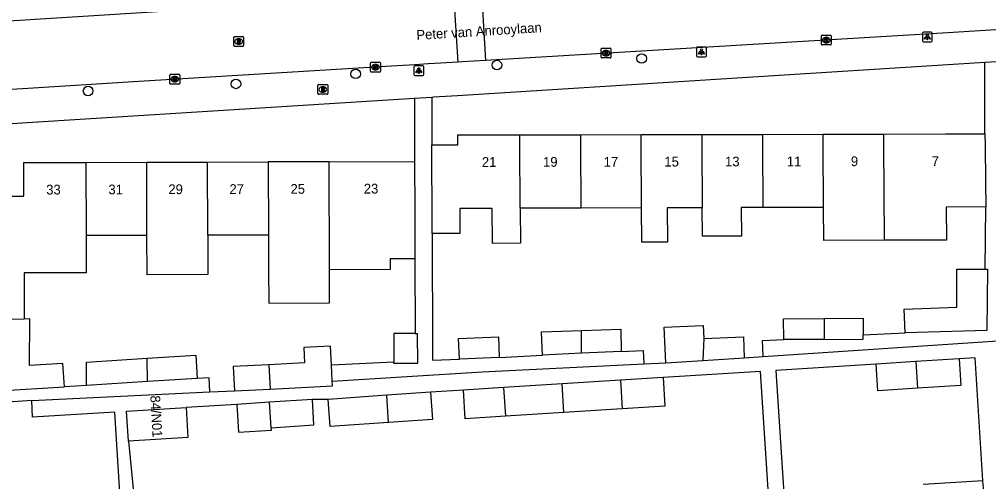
# Model space of a CAD drawing. Extents: x 159053 to 160041, y 380450 to 381422.
# Drawn here: x 159642.7 to 159742, y 381215.4 to 381262.9 of the extents above; entities that cross this region are included whole.
import ezdxf

# ---------------------------------------------------------------- set-up
doc = ezdxf.new("R2010")
doc.units = 0
for name, color, linetype in [('IMGEO_Boom', 7, 'Continuous'), ('IMGEO_Brandkraan', 7, 'Continuous'), ('IMGEO_Kolk', 7, 'Continuous'), ('IMGEO_Lichtpunt', 7, 'Continuous'), ('IMGEO_Openbare_ruimte_label', 7, 'Continuous'), ('IMGEO_Pand', 7, 'Continuous'), ('IMGEO_Pand_nummerreeks', 7, 'Continuous'), ('IMGEO_Rijbaan_lokaal_open', 7, 'Continuous'), ('IMGEO_Rioolput', 7, 'Continuous'), ('IMGEO_Voetpad_open', 7, 'Continuous')]:
    doc.layers.add(name, color=color, linetype=linetype)

msp = doc.modelspace()

# ---------------------------------------------------------------- linework, layer by layer
at = {"layer": 'IMGEO_Boom'}
for centre in [(159691.617, 381258.173), (159706.454, 381258.846), (159677.134, 381257.267), (159664.866, 381256.24), (159649.709, 381255.515)]:
    msp.add_circle(centre, 0.489, dxfattribs=at)
at = {"layer": 'IMGEO_Brandkraan'}
for p, q in [((159673.275, 381255.248), (159673.275, 381256.1)), ((159673.35, 381256.174), (159674.202, 381256.174)), ((159673.763, 381255.954), (159673.788, 381255.954)), ((159674.276, 381256.1), (159674.276, 381255.248)), ((159674.202, 381255.174), (159673.35, 381255.174)), ((159673.786, 381255.394), (159673.761, 381255.394))]:
    msp.add_line(p, q, dxfattribs=at)
for points in [[(159673.275, 381255.248), (159673.275, 381256.1)], [(159673.35, 381256.174), (159674.202, 381256.174)], [(159673.623, 381255.874), (159673.623, 381255.474), (159673.836, 381255.474)], [(159673.854, 381255.874), (159673.623, 381255.874)], [(159673.802, 381255.793), (159673.748, 381255.793), (159673.748, 381255.717)], [(159673.748, 381255.717), (159673.801, 381255.717)], [(159673.81, 381255.641), (159673.748, 381255.641), (159673.748, 381255.56)], [(159674.276, 381256.1), (159674.276, 381255.248)], [(159674.202, 381255.174), (159673.35, 381255.174)], [(159673.748, 381255.56), (159673.81, 381255.56)]]:
    msp.add_lwpolyline(points, dxfattribs=at)
for centre, radius, start, end in [((159673.352, 381256.098), 0.0765, 91.55205, 178.44795), ((159673.352, 381256.098), 0.0765, 91.55205, 178.44795), ((159673.803, 381255.755), 0.0379, 267.82845, 90.93552), ((159673.811, 381255.6), 0.0404, 269.87594, 90.50774), ((159673.858, 381255.729), 0.145, 59.4692, 91.53667), ((159673.883, 381255.776), 0.0922, 285.51372, 58.15012), ((159673.888, 381255.584), 0.105, 301.31148, 78.98903), ((159674.2, 381256.098), 0.0765, 1.55205, 88.44795), ((159674.2, 381256.098), 0.0765, 1.55205, 88.44795), ((159673.352, 381255.25), 0.0765, 181.55205, 268.44795), ((159673.352, 381255.25), 0.0765, 181.55205, 268.44795), ((159673.842, 381255.725), 0.251, 268.66757, 293.53466), ((159674.2, 381255.25), 0.0765, 271.55205, 358.44795), ((159674.2, 381255.25), 0.0765, 271.55205, 358.44795)]:
    msp.add_arc(centre, radius, start, end, dxfattribs=at)
for centre, major_axis, ratio, start_param, end_param in [((159673.762, 381255.674), (-0.387, 0.002), 0.722429, 4.712389, 7.853982), ((159673.787, 381255.674), (-0.39, 0.002), 0.717154, 1.570796, 4.712389)]:
    msp.add_ellipse(centre, major_axis=major_axis, ratio=ratio, start_param=start_param, end_param=end_param, dxfattribs=at)
at = {"layer": 'IMGEO_Kolk'}
for p, q in [((159724.867, 381260.311), (159724.867, 381261.163)), ((159724.942, 381261.237), (159725.794, 381261.237)), ((159725.355, 381261.017), (159725.38, 381261.017)), ((159725.868, 381261.163), (159725.868, 381260.311)), ((159702.295, 381258.975), (159702.295, 381259.827)), ((159702.37, 381259.901), (159703.222, 381259.901)), ((159702.783, 381259.681), (159702.808, 381259.681)), ((159703.296, 381259.827), (159703.296, 381258.975)), ((159725.794, 381260.237), (159724.942, 381260.237)), ((159725.378, 381260.457), (159725.353, 381260.457)), ((159703.222, 381258.901), (159702.37, 381258.901)), ((159702.806, 381259.121), (159702.781, 381259.121)), ((159678.667, 381257.53), (159678.667, 381258.382)), ((159678.742, 381258.456), (159679.594, 381258.456)), ((159679.178, 381257.676), (159679.153, 381257.676)), ((159679.155, 381258.236), (159679.18, 381258.236)), ((159679.668, 381258.382), (159679.668, 381257.53)), ((159658.102, 381256.298), (159658.102, 381257.15)), ((159658.177, 381257.224), (159659.029, 381257.224)), ((159658.59, 381257.004), (159658.615, 381257.004)), ((159659.103, 381257.15), (159659.103, 381256.298)), ((159679.594, 381257.456), (159678.742, 381257.456)), ((159659.029, 381256.224), (159658.177, 381256.224)), ((159658.613, 381256.444), (159658.588, 381256.444))]:
    msp.add_line(p, q, dxfattribs=at)
for points in [[(159724.867, 381260.311), (159724.867, 381261.163)], [(159724.942, 381261.237), (159725.794, 381261.237)], [(159725.188, 381260.937), (159725.311, 381260.937), (159725.311, 381260.786), (159725.441, 381260.937), (159725.605, 381260.937), (159725.459, 381260.786), (159725.612, 381260.537), (159725.46, 381260.537), (159725.375, 381260.701), (159725.311, 381260.634), (159725.311, 381260.537), (159725.188, 381260.537), (159725.188, 381260.937)], [(159725.868, 381261.163), (159725.868, 381260.311)], [(159702.295, 381258.975), (159702.295, 381259.827)], [(159702.37, 381259.901), (159703.222, 381259.901)], [(159703.296, 381259.827), (159703.296, 381258.975)], [(159725.794, 381260.237), (159724.942, 381260.237)], [(159703.222, 381258.901), (159702.37, 381258.901)], [(159702.616, 381259.601), (159702.739, 381259.601), (159702.739, 381259.45), (159702.869, 381259.601), (159703.033, 381259.601), (159702.887, 381259.45), (159703.04, 381259.201), (159702.888, 381259.201), (159702.803, 381259.365), (159702.739, 381259.298), (159702.739, 381259.201), (159702.616, 381259.201), (159702.616, 381259.601)], [(159678.667, 381257.53), (159678.667, 381258.382)], [(159678.742, 381258.456), (159679.594, 381258.456)], [(159678.988, 381258.156), (159679.111, 381258.156), (159679.111, 381258.005), (159679.241, 381258.156), (159679.405, 381258.156), (159679.259, 381258.005), (159679.412, 381257.756), (159679.26, 381257.756), (159679.175, 381257.92), (159679.111, 381257.853), (159679.111, 381257.756), (159678.988, 381257.756), (159678.988, 381258.156)], [(159679.668, 381258.382), (159679.668, 381257.53)], [(159658.102, 381256.298), (159658.102, 381257.15)], [(159658.177, 381257.224), (159659.029, 381257.224)], [(159658.423, 381256.924), (159658.546, 381256.924), (159658.546, 381256.773), (159658.676, 381256.924), (159658.84, 381256.924), (159658.694, 381256.773), (159658.847, 381256.524), (159658.695, 381256.524), (159658.61, 381256.688), (159658.546, 381256.621), (159658.546, 381256.524), (159658.423, 381256.524), (159658.423, 381256.924)], [(159659.103, 381257.15), (159659.103, 381256.298)], [(159679.594, 381257.456), (159678.742, 381257.456)], [(159659.029, 381256.224), (159658.177, 381256.224)]]:
    msp.add_lwpolyline(points, dxfattribs=at)
for centre, start, end in [((159724.944, 381261.161), 91.55205, 178.44795), ((159724.944, 381261.161), 91.55205, 178.44795), ((159725.792, 381261.161), 1.55205, 88.44795), ((159725.792, 381261.161), 1.55205, 88.44795), ((159702.372, 381259.825), 91.55205, 178.44795), ((159702.372, 381259.825), 91.55205, 178.44795), ((159703.22, 381259.825), 1.55205, 88.44795), ((159703.22, 381259.825), 1.55205, 88.44795), ((159724.944, 381260.313), 181.55205, 268.44795), ((159724.944, 381260.313), 181.55205, 268.44795), ((159725.792, 381260.313), 271.55205, 358.44795), ((159725.792, 381260.313), 271.55205, 358.44795), ((159702.372, 381258.977), 181.55205, 268.44795), ((159702.372, 381258.977), 181.55205, 268.44795), ((159703.22, 381258.977), 271.55205, 358.44795), ((159703.22, 381258.977), 271.55205, 358.44795), ((159678.744, 381258.38), 91.55205, 178.44795), ((159678.744, 381258.38), 91.55205, 178.44795), ((159679.592, 381258.38), 1.55205, 88.44795), ((159679.592, 381258.38), 1.55205, 88.44795), ((159658.179, 381257.148), 91.55205, 178.44795), ((159658.179, 381257.148), 91.55205, 178.44795), ((159659.027, 381257.148), 1.55205, 88.44795), ((159659.027, 381257.148), 1.55205, 88.44795), ((159678.744, 381257.532), 181.55205, 268.44795), ((159678.744, 381257.532), 181.55205, 268.44795), ((159679.592, 381257.532), 271.55205, 358.44795), ((159679.592, 381257.532), 271.55205, 358.44795), ((159658.179, 381256.3), 181.55205, 268.44795), ((159658.179, 381256.3), 181.55205, 268.44795), ((159659.027, 381256.3), 271.55205, 358.44795), ((159659.027, 381256.3), 271.55205, 358.44795)]:
    msp.add_arc(centre, 0.0765, start, end, dxfattribs=at)
for centre, major_axis, ratio, start_param, end_param in [((159725.354, 381260.737), (-0.387, 0.002), 0.722429, 4.712389, 7.853982), ((159725.379, 381260.737), (-0.39, 0.002), 0.717154, 1.570796, 4.712389), ((159702.782, 381259.401), (-0.387, 0.002), 0.722429, 4.712389, 7.853982), ((159702.807, 381259.401), (-0.39, 0.002), 0.717154, 1.570796, 4.712389), ((159679.154, 381257.956), (-0.387, 0.002), 0.722429, 4.712389, 7.853982), ((159679.179, 381257.956), (-0.39, 0.002), 0.717154, 1.570796, 4.712389), ((159658.589, 381256.724), (-0.387, 0.002), 0.722429, 4.712389, 7.853982), ((159658.614, 381256.724), (-0.39, 0.002), 0.717154, 1.570796, 4.712389)]:
    msp.add_ellipse(centre, major_axis=major_axis, ratio=ratio, start_param=start_param, end_param=end_param, dxfattribs=at)
at = {"layer": 'IMGEO_Lichtpunt'}
for p, q in [((159735.232, 381261.451), (159735.232, 381260.644)), ((159735.232, 381261.451), (159735.232, 381260.644)), ((159736.134, 381261.546), (159735.326, 381261.546)), ((159736.134, 381261.546), (159735.326, 381261.546)), ((159736.228, 381260.644), (159736.228, 381261.451)), ((159736.228, 381260.644), (159736.228, 381261.451)), ((159712.087, 381259.929), (159712.087, 381259.122)), ((159712.087, 381259.929), (159712.087, 381259.122)), ((159712.989, 381260.024), (159712.181, 381260.024)), ((159712.989, 381260.024), (159712.181, 381260.024)), ((159713.083, 381259.122), (159713.083, 381259.929)), ((159713.083, 381259.122), (159713.083, 381259.929)), ((159735.326, 381260.55), (159736.134, 381260.55)), ((159735.326, 381260.55), (159736.134, 381260.55)), ((159712.181, 381259.028), (159712.989, 381259.028)), ((159712.181, 381259.028), (159712.989, 381259.028)), ((159683.113, 381258.006), (159683.113, 381257.199)), ((159683.113, 381258.006), (159683.113, 381257.199)), ((159684.015, 381258.101), (159683.207, 381258.101)), ((159684.015, 381258.101), (159683.207, 381258.101)), ((159684.109, 381257.199), (159684.109, 381258.006)), ((159684.109, 381257.199), (159684.109, 381258.006)), ((159683.207, 381257.105), (159684.015, 381257.105)), ((159683.207, 381257.105), (159684.015, 381257.105))]:
    msp.add_line(p, q, dxfattribs=at)
for points in [[(159735.606, 381261.115), (159735.645, 381261.087), (159735.457, 381260.825), (159735.419, 381260.852), (159735.606, 381261.115)], [(159735.708, 381261.067), (159735.755, 381261.067), (159735.755, 381260.745), (159735.708, 381260.745), (159735.708, 381261.067)], [(159735.818, 381261.087), (159735.856, 381261.114), (159736.043, 381260.852), (159736.004, 381260.824), (159735.818, 381261.087)], [(159712.461, 381259.593), (159712.5, 381259.565), (159712.312, 381259.303), (159712.274, 381259.33), (159712.461, 381259.593)], [(159712.563, 381259.545), (159712.61, 381259.545), (159712.61, 381259.223), (159712.563, 381259.223), (159712.563, 381259.545)], [(159712.673, 381259.565), (159712.711, 381259.592), (159712.898, 381259.33), (159712.859, 381259.302), (159712.673, 381259.565)], [(159683.487, 381257.67), (159683.526, 381257.642), (159683.338, 381257.38), (159683.3, 381257.407), (159683.487, 381257.67)], [(159683.589, 381257.622), (159683.636, 381257.622), (159683.636, 381257.3), (159683.589, 381257.3), (159683.589, 381257.622)], [(159683.699, 381257.642), (159683.737, 381257.669), (159683.924, 381257.407), (159683.885, 381257.379), (159683.699, 381257.642)]]:
    msp.add_lwpolyline(points, dxfattribs=at)
for centre in [(159735.731, 381261.249), (159712.586, 381259.727), (159683.612, 381257.804)]:
    msp.add_circle(centre, 0.0994, dxfattribs=at)
for centre, start, end in [((159735.326, 381261.451), 90, 180), ((159735.326, 381261.451), 90, 180), ((159735.326, 381260.644), 180, 270), ((159735.326, 381260.644), 180, 270), ((159736.134, 381261.451), 0, 90), ((159736.134, 381261.451), 0, 90), ((159736.134, 381260.644), 270, 0), ((159736.134, 381260.644), 270, 360), ((159712.181, 381259.929), 90, 180), ((159712.181, 381259.929), 90, 180), ((159712.989, 381259.929), 0, 90), ((159712.989, 381259.929), 0, 90), ((159712.181, 381259.122), 180, 270), ((159712.181, 381259.122), 180, 270), ((159712.989, 381259.122), 270, 0), ((159712.989, 381259.122), 270, 360), ((159683.207, 381258.006), 90, 180), ((159683.207, 381258.006), 90, 180), ((159684.015, 381258.006), 0, 90), ((159684.015, 381258.006), 0, 90), ((159683.207, 381257.199), 180, 270), ((159683.207, 381257.199), 180, 270), ((159684.015, 381257.199), 270, 0), ((159684.015, 381257.199), 270, 360)]:
    msp.add_arc(centre, 0.0946, start, end, dxfattribs=at)
at = {"layer": 'IMGEO_Pand'}
for points in [[(159684.947, 381250.005), (159687.595, 381250), (159687.596, 381251.003), (159693.965, 381251.016)], [(159693.965, 381251.016), (159700.182, 381251.029)], [(159694.002, 381243.484), (159693.97, 381250), (159693.965, 381251.016)], [(159700.182, 381251.029), (159706.4, 381251.041)], [(159700.182, 381251.029), (159700.187, 381250), (159700.22, 381243.502)], [(159706.4, 381251.041), (159712.618, 381251.054)], [(159706.438, 381243.519), (159706.405, 381250), (159706.4, 381251.041)], [(159712.618, 381251.054), (159718.836, 381251.067)], [(159712.618, 381251.054), (159712.623, 381250), (159712.656, 381243.536)], [(159718.836, 381251.067), (159725.054, 381251.079)], [(159718.836, 381251.067), (159718.842, 381250), (159718.874, 381243.554)], [(159725.054, 381251.079), (159731.272, 381251.092)], [(159725.092, 381243.571), (159725.06, 381250), (159725.054, 381251.079)], [(159731.272, 381251.092), (159737.642, 381251.105), (159741.632, 381251.122)], [(159731.327, 381240.202), (159731.278, 381250), (159731.272, 381251.092)], [(159741.632, 381251.122), (159741.647, 381250), (159741.698, 381246.123), (159741.731, 381243.617)], [(159684.975, 381240.894), (159684.967, 381243.314), (159684.952, 381248.313), (159684.947, 381250.005)], [(159640.247, 381244.714), (159643.12, 381244.723), (159643.11, 381248.168), (159649.489, 381248.187)], [(159649.489, 381248.187), (159655.718, 381248.206)], [(159649.489, 381248.187), (159649.512, 381240.687)], [(159655.718, 381248.206), (159661.949, 381248.225)], [(159655.741, 381240.706), (159655.718, 381248.206)], [(159661.949, 381248.225), (159668.177, 381248.244)], [(159661.972, 381240.725), (159661.949, 381248.225)], [(159674.407, 381248.263), (159668.177, 381248.244)], [(159668.177, 381248.244), (159668.2, 381240.743)], [(159674.407, 381248.263), (159683.173, 381248.289)], [(159674.441, 381237.186), (159674.407, 381248.263)], [(159683.173, 381248.289), (159683.188, 381243.29), (159683.203, 381238.299)], [(159694.002, 381243.484), (159694.02, 381239.894), (159691.157, 381239.88), (159691.139, 381243.476), (159687.815, 381243.467), (159687.823, 381240.902), (159684.975, 381240.894)], [(159700.22, 381243.502), (159694.002, 381243.484)], [(159706.438, 381243.519), (159700.22, 381243.502)], [(159712.656, 381243.536), (159709.078, 381243.526), (159709.096, 381240.005), (159706.456, 381239.997), (159706.438, 381243.519)], [(159718.874, 381243.554), (159716.653, 381243.548), (159716.668, 381240.631), (159712.671, 381240.611), (159712.656, 381243.536)], [(159725.092, 381243.571), (159718.874, 381243.554)], [(159731.327, 381240.202), (159725.109, 381240.185), (159725.092, 381243.571)], [(159741.731, 381243.617), (159737.673, 381243.606), (159737.688, 381240.22), (159731.327, 381240.202)], [(159668.2, 381240.743), (159661.972, 381240.725)], [(159668.2, 381240.743), (159668.211, 381237.167), (159668.221, 381233.757), (159674.451, 381233.776), (159674.441, 381237.186)], [(159649.512, 381240.687), (159649.524, 381236.88), (159643.143, 381236.861), (159643.155, 381232.12)], [(159655.741, 381240.706), (159649.512, 381240.687)], [(159661.972, 381240.725), (159661.984, 381236.687), (159655.753, 381236.668), (159655.741, 381240.706)], [(159683.203, 381238.299), (159680.663, 381238.291), (159680.666, 381237.205), (159674.441, 381237.186)], [(159733.443, 381230.704), (159733.355, 381233.137), (159738.751, 381233.333), (159738.751, 381237.233), (159741.652, 381237.233)], [(159741.652, 381237.233), (159741.894, 381237.233), (159741.823, 381230.952), (159733.443, 381230.704)], [(159643.155, 381232.12), (159640.33, 381232.044)], [(159640.33, 381232.044), (159640.467, 381224.762), (159647.284, 381225.183)], [(159647.284, 381225.183), (159647.136, 381227.564), (159643.722, 381227.352), (159643.728, 381232.135), (159643.155, 381232.12)], [(159721.017, 381230.013), (159721.002, 381232.158), (159725.149, 381232.186)], [(159725.149, 381232.186), (159729.148, 381232.213), (159729.16, 381230.499)], [(159725.149, 381232.186), (159725.159, 381230.04)], [(159696.302, 381228.436), (159696.196, 381230.824), (159700.284, 381230.961)], [(159700.284, 381230.961), (159704.328, 381231.097), (159704.358, 381228.799)], [(159700.296, 381228.616), (159700.284, 381230.961)], [(159708.921, 381227.639), (159708.772, 381231.292), (159712.718, 381231.451), (159712.755, 381231.453), (159712.808, 381230.131)], [(159683.227, 381230.648), (159681.035, 381230.641), (159681.044, 381227.708)], [(159683.227, 381230.648), (159683.453, 381230.649), (159683.463, 381227.568), (159681.044, 381227.561), (159681.044, 381227.708)], [(159687.776, 381228.012), (159687.685, 381230.128), (159691.76, 381230.303), (159691.851, 381228.187)], [(159712.808, 381230.131), (159712.736, 381227.877)], [(159712.808, 381230.131), (159716.876, 381230.299), (159716.966, 381228.141)], [(159725.159, 381230.04), (159721.017, 381230.013)], [(159725.159, 381230.04), (159729.163, 381230.067), (159729.16, 381230.499)], [(159674.653, 381227.391), (159674.557, 381229.331), (159671.817, 381229.196), (159671.894, 381227.621), (159668.24, 381227.441)], [(159649.559, 381225.323), (159649.552, 381227.714), (159655.78, 381228.101)], [(159655.78, 381228.101), (159660.761, 381228.41), (159660.908, 381226.022)], [(159655.787, 381225.707), (159655.78, 381228.101)], [(159691.851, 381228.187), (159687.776, 381228.012)], [(159700.296, 381228.616), (159696.302, 381228.436)], [(159704.358, 381228.799), (159700.296, 381228.616)], [(159708.921, 381227.639), (159712.736, 381227.877)], [(159712.736, 381227.877), (159716.966, 381228.141)], [(159739.004, 381228.037), (159734.564, 381227.757)], [(159739.004, 381228.037), (159739.176, 381225.299), (159734.728, 381225.019)], [(159668.24, 381227.441), (159664.593, 381227.261), (159664.716, 381224.766)], [(159668.24, 381227.441), (159668.363, 381224.946)], [(159674.734, 381225.748), (159674.653, 381227.391)], [(159734.564, 381227.757), (159730.476, 381227.5)], [(159734.728, 381225.019), (159730.648, 381224.762), (159730.476, 381227.5)], [(159734.564, 381227.757), (159734.728, 381225.019)], [(159660.908, 381226.022), (159655.787, 381225.707)], [(159704.282, 381225.849), (159698.292, 381225.472)], [(159708.65, 381226.125), (159704.282, 381225.849)], [(159704.282, 381225.849), (159704.469, 381222.906)], [(159708.65, 381226.125), (159708.835, 381223.181), (159704.469, 381222.906)], [(159655.787, 381225.707), (159649.559, 381225.323)], [(159664.716, 381224.766), (159668.363, 381224.946)], [(159668.363, 381224.946), (159674.758, 381225.261), (159674.734, 381225.748)], [(159692.305, 381225.095), (159688.182, 381224.835)], [(159698.292, 381225.472), (159692.305, 381225.095)], [(159692.305, 381225.095), (159692.491, 381222.152)], [(159698.479, 381222.529), (159698.292, 381225.472)], [(159672.714, 381223.861), (159668.32, 381223.584)], [(159668.486, 381220.972), (159672.842, 381221.264), (159672.714, 381223.861)], [(159680.315, 381224.307), (159674.321, 381223.887)], [(159680.493, 381221.508), (159674.518, 381221.089), (159674.321, 381223.887)], [(159684.823, 381224.623), (159680.315, 381224.307)], [(159680.493, 381221.508), (159680.315, 381224.307)], [(159684.823, 381224.623), (159685.019, 381221.825), (159680.493, 381221.508)], [(159692.491, 381222.152), (159688.368, 381221.892), (159688.182, 381224.835)], [(159653.854, 381219.591), (159653.661, 381222.66), (159659.756, 381223.044)], [(159659.756, 381223.044), (159659.949, 381219.975), (159653.854, 381219.591)], [(159668.32, 381223.584), (159664.947, 381223.371)], [(159664.947, 381223.371), (159665.127, 381220.508), (159668.502, 381220.721), (159668.486, 381220.972)], [(159668.486, 381220.972), (159668.32, 381223.584)], [(159704.469, 381222.906), (159698.479, 381222.529)], [(159698.479, 381222.529), (159692.491, 381222.152)], [(159735.32, 381215.173), (159741.434, 381215.563)], [(159741.884, 381208.156), (159741.705, 381210.889), (159741.481, 381214.879), (159741.47, 381215.076), (159741.434, 381215.563)]]:
    msp.add_lwpolyline(points, dxfattribs=at)
at = {"layer": 'IMGEO_Rijbaan_lokaal_open'}
for points in [[(159690.02, 381265.657), (159690.455, 381258.636)], [(159687.64, 381258.467), (159687.205, 381265.481)], [(159630.108, 381261.989), (159657.358, 381263.685)], [(159754.15, 381262.471), (159747.111, 381262.047), (159737.83, 381261.488), (159690.455, 381258.636)], [(159690.455, 381258.636), (159688.043, 381258.491), (159687.64, 381258.467)], [(159687.64, 381258.467), (159684.591, 381258.283), (159683.21, 381258.2), (159680.215, 381258.02), (159654.911, 381256.496), (159642.977, 381255.738), (159640.022, 381255.55), (159638.23, 381255.436), (159634.924, 381255.226), (159630.555, 381254.948)]]:
    msp.add_lwpolyline(points, dxfattribs=at)
at = {"layer": 'IMGEO_Rioolput'}
for p, q in [((159664.648, 381260.165), (159664.648, 381261.017)), ((159664.723, 381261.091), (159665.575, 381261.091)), ((159665.136, 381260.871), (159665.161, 381260.871)), ((159665.649, 381261.017), (159665.649, 381260.165)), ((159665.575, 381260.091), (159664.723, 381260.091)), ((159665.159, 381260.311), (159665.134, 381260.311))]:
    msp.add_line(p, q, dxfattribs=at)
for points in [[(159664.648, 381260.165), (159664.648, 381261.017)], [(159664.723, 381261.091), (159665.575, 381261.091)], [(159665.237, 381260.789), (159664.985, 381260.791), (159664.985, 381260.391)], [(159665.163, 381260.71), (159665.109, 381260.71), (159665.109, 381260.629)], [(159665.109, 381260.629), (159665.161, 381260.629)], [(159665.649, 381261.017), (159665.649, 381260.165)], [(159665.575, 381260.091), (159664.723, 381260.091)], [(159664.985, 381260.391), (159665.109, 381260.391), (159665.109, 381260.553), (159665.12, 381260.553)], [(159665.167, 381260.524), (159665.238, 381260.391), (159665.378, 381260.391), (159665.313, 381260.517)]]:
    msp.add_lwpolyline(points, dxfattribs=at)
for centre, radius, start, end in [((159664.725, 381261.015), 0.0765, 91.55205, 178.44795), ((159664.725, 381261.015), 0.0765, 91.55205, 178.44795), ((159665.145, 381260.818), 0.19, 274.7715, 282.96867), ((159665.169, 381260.614), 0.0964, 77.00612, 93.18647), ((159665.183, 381260.671), 0.0378, 276.66336, 79.67722), ((159665.236, 381260.679), 0.109, 350.36119, 89.41601), ((159665.234, 381260.679), 0.112, 277.58423, 350.98172), ((159665.573, 381261.015), 0.0765, 1.55205, 88.44795), ((159665.573, 381261.015), 0.0765, 1.55205, 88.44795), ((159664.725, 381260.167), 0.0765, 181.55205, 268.44795), ((159664.725, 381260.167), 0.0765, 181.55205, 268.44795), ((159665.119, 381260.5), 0.0533, 26.02933, 88.69889), ((159665.218, 381260.464), 0.108, 29.51342, 73.79051), ((159665.573, 381260.167), 0.0765, 271.55205, 358.44795), ((159665.573, 381260.167), 0.0765, 271.55205, 358.44795)]:
    msp.add_arc(centre, radius, start, end, dxfattribs=at)
for centre, major_axis, ratio, start_param, end_param in [((159665.135, 381260.591), (-0.387, 0.002), 0.722429, 4.712389, 7.853982), ((159665.16, 381260.591), (-0.39, 0.002), 0.717154, 1.570796, 4.712389)]:
    msp.add_ellipse(centre, major_axis=major_axis, ratio=ratio, start_param=start_param, end_param=end_param, dxfattribs=at)
at = {"layer": 'IMGEO_Voetpad_open'}
for points in [[(159684.952, 381254.887), (159685.109, 381254.897), (159687.585, 381255.053), (159741.621, 381258.465)], [(159741.621, 381258.465), (159742.852, 381258.543)], [(159741.632, 381251.122), (159741.621, 381258.465)], [(159639.984, 381252.047), (159642.927, 381252.233), (159683.154, 381254.773)], [(159683.154, 381254.773), (159684.952, 381254.887)], [(159683.154, 381254.773), (159683.173, 381248.289)], [(159684.952, 381254.887), (159684.947, 381250.005)], [(159741.652, 381237.233), (159741.652, 381237.236), (159741.731, 381243.617)], [(159684.975, 381240.894), (159685.015, 381228.933), (159685.018, 381227.894), (159687.776, 381228.012)], [(159683.203, 381238.299), (159683.227, 381230.648)], [(159718.913, 381228.272), (159718.846, 381229.925), (159721.017, 381230.013)], [(159718.913, 381228.272), (159743.469, 381229.918)], [(159729.16, 381230.499), (159733.443, 381230.704)], [(159704.358, 381228.799), (159706.596, 381228.9), (159706.665, 381227.527)], [(159691.851, 381228.187), (159696.302, 381228.436)], [(159716.966, 381228.141), (159718.913, 381228.272)], [(159741.434, 381215.563), (159740.632, 381228.139), (159739.004, 381228.037)], [(159681.044, 381227.708), (159674.653, 381227.391)], [(159674.734, 381225.748), (159690.092, 381226.704), (159706.665, 381227.527)], [(159706.665, 381227.527), (159708.921, 381227.639)], [(159730.476, 381227.5), (159720.21, 381226.855), (159721.044, 381213.709)], [(159662.185, 381224.643), (159662.127, 381226.097), (159660.908, 381226.022)], [(159719.476, 381213.588), (159718.637, 381226.753), (159708.65, 381226.125)], [(159649.559, 381225.323), (159647.284, 381225.183)], [(159643.932, 381223.755), (159662.185, 381224.643)], [(159662.185, 381224.643), (159664.716, 381224.766)], [(159674.321, 381223.887), (159672.714, 381223.861)], [(159688.182, 381224.835), (159684.823, 381224.623)], [(159643.932, 381223.755), (159629.614, 381222.793)], [(159653.286, 381209.417), (159652.627, 381219.776), (159652.448, 381222.583), (159644.026, 381222.053), (159643.932, 381223.755)], [(159664.947, 381223.371), (159659.756, 381223.044)], [(159653.854, 381219.591), (159654.83, 381209.481)]]:
    msp.add_lwpolyline(points, dxfattribs=at)

# ---------------------------------------------------------------- texts
at = {"layer": 'IMGEO_Openbare_ruimte_label'}
msp.add_text('Peter van Anrooylaan', height=1, rotation=3.55489, dxfattribs=at).set_placement((159683.396, 381260.751))
at = {"layer": 'IMGEO_Pand_nummerreeks'}
for s, rotation, p in [('21', 0.11459, (159690.074, 381247.727)), ('19', 0.11678, (159696.345, 381247.74)), ('17', 0.11678, (159702.563, 381247.753)), ('15', 0.11678, (159708.781, 381247.766)), ('13', 0.11678, (159714.999, 381247.778)), ('11', 0.11678, (159721.331, 381247.791)), ('9', 0.11678, (159727.895, 381247.806)), ('7', 0.16582, (159736.187, 381247.826)), ('33', 0.17189, (159645.422, 381244.895)), ('31', 0.17305, (159651.796, 381244.914)), ('29', 0.17305, (159657.942, 381244.932)), ('27', 0.17305, (159664.202, 381244.951)), ('25', 0.17189, (159670.46, 381244.971)), ('23', 0.17305, (159677.974, 381244.993)), ('84/N01', 273.08619, (159656.094, 381224.259))]:
    msp.add_text(s, height=1, rotation=rotation, dxfattribs=at).set_placement(p)

doc.saveas('drawing.dxf')
